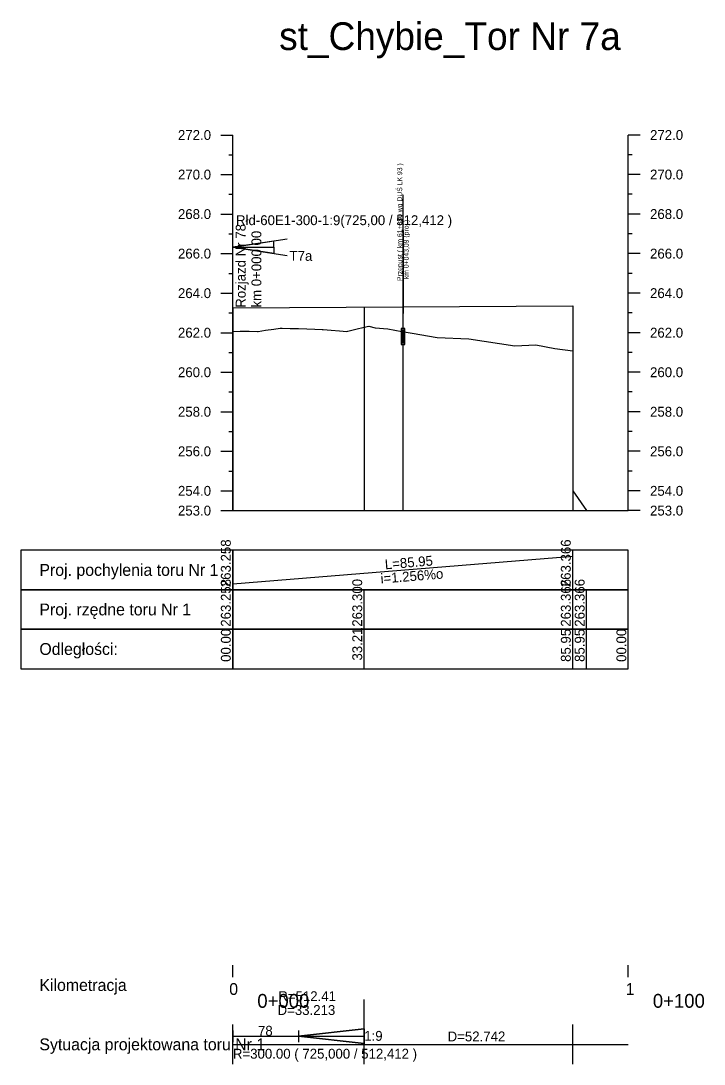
# Model space of a CAD drawing. Extents: x 6445630 to 6518227, y 5499240 to 5511716.
# Drawn here: x 6452277.6 to 6452450.4, y 5499240.2 to 5499504.1 of the extents above; entities that cross this region are included whole.
import ezdxf

# ---------------------------------------------------------------- set-up
doc = ezdxf.new("R2010")
doc.units = 0
for name, color, linetype in [('TOR_PROF-opisy pomocnicze', 7, 'Continuous'), ('TOR_PROF-pomoc', 7, 'Continuous'), ('TOR_PROF-rozjazdy', 7, 'Continuous'), ('TOR_PROF-tabelka-geometria T1', 7, 'Continuous'), ('TOR_PROF-tabelka-kilometracja', 7, 'Continuous'), ('TOR_PROF-tabelka-odleglosci T1', 7, 'Continuous'), ('TOR_PROF-tabelka-pochylenia proj T1', 7, 'Continuous'), ('TOR_PROF-tabelka-rzedne proj T1', 7, 'Continuous'), ('TOR_PROF-teren istniejacy T1', 7, 'Continuous'), ('TOR_PROF-tor projektowany', 7, 'Continuous'), ('TOR_PROF-uklad odniesienia', 7, 'Continuous')]:
    doc.layers.add(name, color=color, linetype=linetype)

msp = doc.modelspace()

# ---------------------------------------------------------------- linework, layer by layer
at = {"layer": 'TOR_PROF-opisy pomocnicze'}
for p, q in [((6452331.21, 5499431.54), (6452331.21, 5499380.25)), ((6452417.17, 5499432.08), (6452417.17, 5499380.25))]:
    msp.add_line(p, q, dxfattribs=at)
at = {"layer": 'TOR_PROF-pomoc'}
for p, q in [((6452374.3, 5499380.25), (6452374.3, 5499460.09)), ((6452374.3, 5499451.09), (6452374.3, 5499430.09)), ((6452374.3, 5499451.09), (6452374.3, 5499430.09)), ((6452374.3, 5499451.09), (6452374.3, 5499430.09)), ((6452374.3, 5499451.09), (6452374.3, 5499430.09)), ((6452374.3, 5499430.09), (6452374.3, 5499451.09))]:
    msp.add_line(p, q, dxfattribs=at)
for points in [[(6452374.69, 5499426.35), (6452373.77, 5499426.35), (6452373.77, 5499422.27), (6452374.69, 5499422.27)], [(6452374.61, 5499425.81), (6452373.86, 5499425.81), (6452373.86, 5499422.81), (6452374.61, 5499422.81)]]:
    msp.add_lwpolyline(points, close=True, dxfattribs=at)
for points in [[(6452374.69, 5499422.27), (6452374.69, 5499426.35), (6452373.77, 5499426.35), (6452373.77, 5499422.27), (6452374.69, 5499422.27)], [(6452374.61, 5499422.81), (6452373.86, 5499422.81), (6452373.86, 5499425.81), (6452374.61, 5499425.81), (6452374.61, 5499422.81)]]:
    msp.add_lwpolyline(points, dxfattribs=at)
at = {"layer": 'TOR_PROF-rozjazdy'}
for p, q in [((6452331.21, 5499446.87), (6452344.96, 5499448.98)), ((6452331.21, 5499380.25), (6452331.21, 5499446.87)), ((6452331.21, 5499446.87), (6452344.96, 5499444.76)), ((6452331.2, 5499248.79), (6452331.2, 5499245.82)), ((6452364.43, 5499249.14), (6452347.81, 5499247.3)), ((6452347.81, 5499248.79), (6452347.81, 5499245.82))]:
    msp.add_line(p, q, dxfattribs=at)
for points in [[(6452331.21, 5499446.87), (6452341.61, 5499446.87), (6452341.61, 5499448.42), (6452331.21, 5499446.87)], [(6452331.21, 5499446.87), (6452341.61, 5499446.87), (6452341.61, 5499445.31), (6452331.21, 5499446.87)], [(6452331.2, 5499247.3), (6452347.81, 5499247.3), (6452364.43, 5499249.14), (6452364.43, 5499245.47), (6452347.81, 5499247.3)], [(6452347.81, 5499247.3), (6452364.43, 5499245.47), (6452364.43, 5499249.14)]]:
    msp.add_lwpolyline(points, dxfattribs=at)
at = {"layer": 'TOR_PROF-tabelka-geometria T1'}
for points in [[(6452364.43, 5499246.58), (6452364.43, 5499256.58)], [(6452331.21, 5499240.25), (6452331.21, 5499250.25)], [(6452364.43, 5499240.25), (6452364.43, 5499250.25)], [(6452417.17, 5499240.25), (6452417.17, 5499250.25)], [(6452331.2, 5499247.3), (6452364.43, 5499247.3), (6452364.43, 5499245.25), (6452417.17, 5499245.25)], [(6452331.21, 5499245.25), (6452431.21, 5499245.25)]]:
    msp.add_lwpolyline(points, dxfattribs=at)
at = {"layer": 'TOR_PROF-tabelka-kilometracja'}
for points in [[(6452331.21, 5499262.25), (6452331.21, 5499265.25)], [(6452331.21, 5499262.25), (6452331.21, 5499265.25)], [(6452431.21, 5499262.25), (6452431.21, 5499265.25)], [(6452431.21, 5499262.25), (6452431.21, 5499265.25)]]:
    msp.add_lwpolyline(points, dxfattribs=at)
at = {"layer": 'TOR_PROF-tabelka-odleglosci T1'}
for points in [[(6452331.21, 5499350.25), (6452277.64, 5499350.25), (6452277.64, 5499340.25), (6452331.21, 5499340.25)], [(6452331.21, 5499340.25), (6452331.21, 5499350.25)], [(6452364.43, 5499340.25), (6452364.43, 5499350.25)], [(6452417.17, 5499340.25), (6452417.17, 5499350.25)], [(6452420.67, 5499340.25), (6452420.67, 5499350.25)], [(6452431.21, 5499340.25), (6452431.21, 5499350.25)]]:
    msp.add_lwpolyline(points, dxfattribs=at)
msp.add_lwpolyline([(6452331.21, 5499340.25), (6452431.21, 5499340.25), (6452431.21, 5499350.25), (6452331.21, 5499350.25)], close=True, dxfattribs=at)
at = {"layer": 'TOR_PROF-tabelka-pochylenia proj T1'}
for points in [[(6452331.21, 5499370.25), (6452277.64, 5499370.25), (6452277.64, 5499360.25), (6452331.21, 5499360.25)], [(6452331.21, 5499360.25), (6452331.21, 5499370.25)], [(6452417.17, 5499360.25), (6452417.17, 5499370.25)], [(6452331.21, 5499361.75), (6452417.17, 5499368.75)]]:
    msp.add_lwpolyline(points, dxfattribs=at)
msp.add_lwpolyline([(6452331.21, 5499360.25), (6452431.21, 5499360.25), (6452431.21, 5499370.25), (6452331.21, 5499370.25)], close=True, dxfattribs=at)
at = {"layer": 'TOR_PROF-tabelka-rzedne proj T1'}
for points in [[(6452331.21, 5499360.25), (6452277.64, 5499360.25), (6452277.64, 5499350.25), (6452331.21, 5499350.25)], [(6452331.21, 5499350.25), (6452331.21, 5499360.25)], [(6452364.43, 5499350.25), (6452364.43, 5499360.25)], [(6452417.17, 5499350.25), (6452417.17, 5499360.25)], [(6452420.67, 5499350.25), (6452420.67, 5499360.25)], [(6452431.21, 5499350.25), (6452431.21, 5499360.25)]]:
    msp.add_lwpolyline(points, dxfattribs=at)
msp.add_lwpolyline([(6452331.21, 5499350.25), (6452431.21, 5499350.25), (6452431.21, 5499360.25), (6452331.21, 5499360.25)], close=True, dxfattribs=at)
at = {"layer": 'TOR_PROF-teren istniejacy T1'}
msp.add_lwpolyline([(6452331.21, 5499425.59), (6452333.07, 5499425.61), (6452333.29, 5499425.61), (6452335.36, 5499425.6), (6452337.44, 5499425.57), (6452337.61, 5499425.56), (6452339.52, 5499425.86), (6452341.59, 5499426.16), (6452343.22, 5499426.39), (6452343.67, 5499426.38), (6452345.74, 5499426.34), (6452347.82, 5499426.28), (6452349.9, 5499426.22), (6452351.97, 5499426.15), (6452353.81, 5499426.08), (6452354.05, 5499426.07), (6452356.12, 5499425.91), (6452358.2, 5499425.74), (6452360.06, 5499425.57), (6452360.27, 5499425.62), (6452362.35, 5499426.14), (6452364.43, 5499426.63), (6452365.59, 5499426.91), (6452367.2, 5499426.47), (6452370.38, 5499426.24), (6452373.92, 5499425.56), (6452374.27, 5499425.46), (6452374.55, 5499425.44), (6452376.61, 5499425.1), (6452382.89, 5499424.07), (6452390.91, 5499423.69), (6452402.54, 5499421.93), (6452402.55, 5499421.93), (6452407.86, 5499422.19), (6452412.65, 5499421.28), (6452417.17, 5499420.69)], dxfattribs=at)
at = {"layer": 'TOR_PROF-tor projektowany'}
msp.add_line((6452331.21, 5499431.54), (6452417.17, 5499432.08), dxfattribs=at)
for points in [[(6452331.21, 5499431.54), (6452331.21, 5499385.25), (6452331.21, 5499380.25), (6452331.21, 5499380.25)], [(6452331.21, 5499431.54), (6452331.21, 5499385.25), (6452331.21, 5499380.25), (6452331.21, 5499380.25)], [(6452331.21, 5499431.54), (6452331.21, 5499385.25), (6452331.21, 5499380.25), (6452331.21, 5499380.25)], [(6452331.21, 5499431.54), (6452331.21, 5499385.25), (6452331.21, 5499380.25), (6452331.21, 5499380.25)], [(6452364.43, 5499431.75), (6452364.43, 5499385.25), (6452364.43, 5499380.25), (6452364.43, 5499380.25)], [(6452364.43, 5499431.75), (6452364.43, 5499385.25), (6452364.43, 5499380.25), (6452364.43, 5499380.25)], [(6452417.17, 5499432.08), (6452417.17, 5499385.25), (6452417.17, 5499380.25), (6452417.17, 5499380.25)], [(6452417.17, 5499432.08), (6452417.17, 5499385.25), (6452417.17, 5499380.25), (6452417.17, 5499380.25)], [(6452417.17, 5499432.08), (6452417.17, 5499385.25), (6452420.67, 5499380.25), (6452420.67, 5499380.25)], [(6452417.17, 5499432.08), (6452417.17, 5499385.25), (6452417.17, 5499380.25), (6452417.17, 5499380.25)], [(6452417.17, 5499432.08), (6452417.17, 5499385.25), (6452417.17, 5499380.25), (6452417.17, 5499380.25)], [(6452417.17, 5499432.08), (6452417.17, 5499385.25), (6452420.67, 5499380.25), (6452420.67, 5499380.25)]]:
    msp.add_lwpolyline(points, dxfattribs=at)
at = {"layer": 'TOR_PROF-uklad odniesienia'}
for p, q in [((6452328.21, 5499475.25), (6452331.21, 5499475.25)), ((6452328.21, 5499475.25), (6452331.21, 5499475.25)), ((6452331.21, 5499380.25), (6452331.21, 5499475.25)), ((6452431.21, 5499380.25), (6452431.21, 5499475.25)), ((6452434.21, 5499475.25), (6452431.21, 5499475.25)), ((6452434.21, 5499475.25), (6452431.21, 5499475.25)), ((6452330.21, 5499470.25), (6452331.21, 5499470.25)), ((6452432.21, 5499470.25), (6452431.21, 5499470.25)), ((6452328.21, 5499465.25), (6452331.21, 5499465.25)), ((6452434.21, 5499465.25), (6452431.21, 5499465.25)), ((6452330.21, 5499460.25), (6452331.21, 5499460.25)), ((6452432.21, 5499460.25), (6452431.21, 5499460.25)), ((6452328.21, 5499455.25), (6452331.21, 5499455.25)), ((6452434.21, 5499455.25), (6452431.21, 5499455.25)), ((6452330.21, 5499450.25), (6452331.21, 5499450.25)), ((6452432.21, 5499450.25), (6452431.21, 5499450.25)), ((6452328.21, 5499445.25), (6452331.21, 5499445.25)), ((6452434.21, 5499445.25), (6452431.21, 5499445.25)), ((6452330.21, 5499440.25), (6452331.21, 5499440.25)), ((6452432.21, 5499440.25), (6452431.21, 5499440.25)), ((6452328.21, 5499435.25), (6452331.21, 5499435.25)), ((6452434.21, 5499435.25), (6452431.21, 5499435.25)), ((6452330.21, 5499430.25), (6452331.21, 5499430.25)), ((6452432.21, 5499430.25), (6452431.21, 5499430.25)), ((6452328.21, 5499425.25), (6452331.21, 5499425.25)), ((6452434.21, 5499425.25), (6452431.21, 5499425.25)), ((6452330.21, 5499420.25), (6452331.21, 5499420.25)), ((6452432.21, 5499420.25), (6452431.21, 5499420.25)), ((6452328.21, 5499415.25), (6452331.21, 5499415.25)), ((6452434.21, 5499415.25), (6452431.21, 5499415.25)), ((6452330.21, 5499410.25), (6452331.21, 5499410.25)), ((6452432.21, 5499410.25), (6452431.21, 5499410.25)), ((6452328.21, 5499405.25), (6452331.21, 5499405.25)), ((6452434.21, 5499405.25), (6452431.21, 5499405.25)), ((6452330.21, 5499400.25), (6452331.21, 5499400.25)), ((6452432.21, 5499400.25), (6452431.21, 5499400.25)), ((6452328.21, 5499395.25), (6452331.21, 5499395.25)), ((6452434.21, 5499395.25), (6452431.21, 5499395.25)), ((6452330.21, 5499390.25), (6452331.21, 5499390.25)), ((6452432.21, 5499390.25), (6452431.21, 5499390.25)), ((6452328.21, 5499385.25), (6452331.21, 5499385.25)), ((6452434.21, 5499385.25), (6452431.21, 5499385.25)), ((6452328.21, 5499380.25), (6452331.21, 5499380.25)), ((6452331.21, 5499380.25), (6452431.21, 5499380.25)), ((6452434.21, 5499380.25), (6452431.21, 5499380.25))]:
    msp.add_line(p, q, dxfattribs=at)

# ---------------------------------------------------------------- texts
at = {"layer": 'TOR_PROF-pomoc'}
for s, p in [('Przepust ( km 61+880 wg DUŚ LK 93 )', (6452374.05, 5499438.31)), (' km 0+043,09 (proj.) ', (6452375.67, 5499438.31))]:
    msp.add_text(s, height=1.25, rotation=90, dxfattribs=at).set_placement(p)
at = {"layer": 'TOR_PROF-rozjazdy'}
for s, p in [('Rłd-60E1-300-1:9(725,00 / 512,412 )', (6452332.03, 5499452.45)), ('T7a', (6452345.56, 5499443.43)), ('78', (6452337.59, 5499247.43)), ('1:9', (6452364.45, 5499246.15)), ('R=300.00 ( 725,000 / 512,412 )', (6452331.25, 5499241.63))]:
    msp.add_text(s, height=2.5, dxfattribs=at).set_placement(p)
for s, p in [('Rozjazd Nr 78', (6452334.47, 5499431.56)), ('km 0+000,00', (6452338.44, 5499431.61))]:
    msp.add_text(s, height=2.5, rotation=90, dxfattribs=at).set_placement(p)
at = {"layer": 'TOR_PROF-tabelka-geometria T1'}
for s, height, p in [('R=512.41', 2.5, (6452342.71, 5499256.18)), ('D=33.213', 2.5, (6452342.54, 5499252.68)), ('D=52.742', 2.5, (6452385.53, 5499246)), (' Sytuacja projektowana toru Nr 1 ', 3, (6452281.21, 5499243.75))]:
    msp.add_text(s, height=height, dxfattribs=at).set_placement(p)
at = {"layer": 'TOR_PROF-tabelka-kilometracja'}
for s, p in [(' Kilometracja ', (6452281.21, 5499258.75)), ('0', (6452330.32, 5499257.75)), ('1', (6452430.56, 5499257.75))]:
    msp.add_text(s, height=3, dxfattribs=at).set_placement(p)
for s, p in [('0+000', (6452337.42, 5499254.5)), ('0+100', (6452437.42, 5499254.5))]:
    msp.add_text(s, height=3.5, rotation=360, dxfattribs=at).set_placement(p)
at = {"layer": 'TOR_PROF-tabelka-odleglosci T1'}
for s, p in [('33.21', (6452363.93, 5499342.32)), ('00.00', (6452330.71, 5499341.99)), ('85.95', (6452416.67, 5499341.98)), ('85.95', (6452420.17, 5499341.98)), ('00.00', (6452430.71, 5499341.99))]:
    msp.add_text(s, height=2.5, rotation=90, dxfattribs=at).set_placement(p)
msp.add_text(' Odległości: ', height=3, dxfattribs=at).set_placement((6452281.21, 5499343.75))
at = {"layer": 'TOR_PROF-tabelka-pochylenia proj T1'}
for s, rotation, p in [('263.258', 90, (6452330.71, 5499360.88)), ('263.366', 90, (6452416.67, 5499360.88)), ('L=85.95', 4.6558, (6452369.76, 5499365.39)), ('i=1.256%o', 4.6558, (6452368.68, 5499361.79))]:
    msp.add_text(s, height=2.5, rotation=rotation, dxfattribs=at).set_placement(p)
msp.add_text(' Proj. pochylenia toru Nr 1 ', height=3, dxfattribs=at).set_placement((6452281.21, 5499363.75))
at = {"layer": 'TOR_PROF-tabelka-rzedne proj T1'}
for s, p in [('263.258', (6452330.71, 5499350.88)), ('263.300', (6452363.93, 5499350.88)), ('263.366', (6452416.67, 5499350.88)), ('263.366', (6452420.17, 5499350.88))]:
    msp.add_text(s, height=2.5, rotation=90, dxfattribs=at).set_placement(p)
msp.add_text(' Proj. rzędne toru Nr 1 ', height=3, dxfattribs=at).set_placement((6452281.21, 5499353.75))
at = {"layer": 'TOR_PROF-uklad odniesienia'}
for s, height, p in [('st_Chybie_Tor Nr 7a', 7, (6452342.95, 5499496.75)), ('272.0', 2.5, (6452317.36, 5499474)), ('272.0', 2.5, (6452317.36, 5499474)), ('272.0', 2.5, (6452436.71, 5499474)), ('272.0', 2.5, (6452436.71, 5499474)), ('270.0', 2.5, (6452317.36, 5499464)), ('270.0', 2.5, (6452436.71, 5499464)), ('268.0', 2.5, (6452317.36, 5499454)), ('268.0', 2.5, (6452436.71, 5499454)), ('266.0', 2.5, (6452317.36, 5499444)), ('266.0', 2.5, (6452436.71, 5499444)), ('264.0', 2.5, (6452317.36, 5499434)), ('264.0', 2.5, (6452436.71, 5499434)), ('262.0', 2.5, (6452317.36, 5499424)), ('262.0', 2.5, (6452436.71, 5499424)), ('260.0', 2.5, (6452317.36, 5499414)), ('260.0', 2.5, (6452436.71, 5499414)), ('258.0', 2.5, (6452317.36, 5499404)), ('258.0', 2.5, (6452436.71, 5499404)), ('256.0', 2.5, (6452317.36, 5499394)), ('256.0', 2.5, (6452436.71, 5499394)), ('254.0', 2.5, (6452317.36, 5499384)), ('254.0', 2.5, (6452436.71, 5499384)), ('253.0', 2.5, (6452317.36, 5499379)), ('-', 0.0001, (6452331.21, 5499380.25)), ('253.0', 2.5, (6452436.71, 5499379))]:
    msp.add_text(s, height=height, dxfattribs=at).set_placement(p)

doc.saveas('drawing.dxf')
